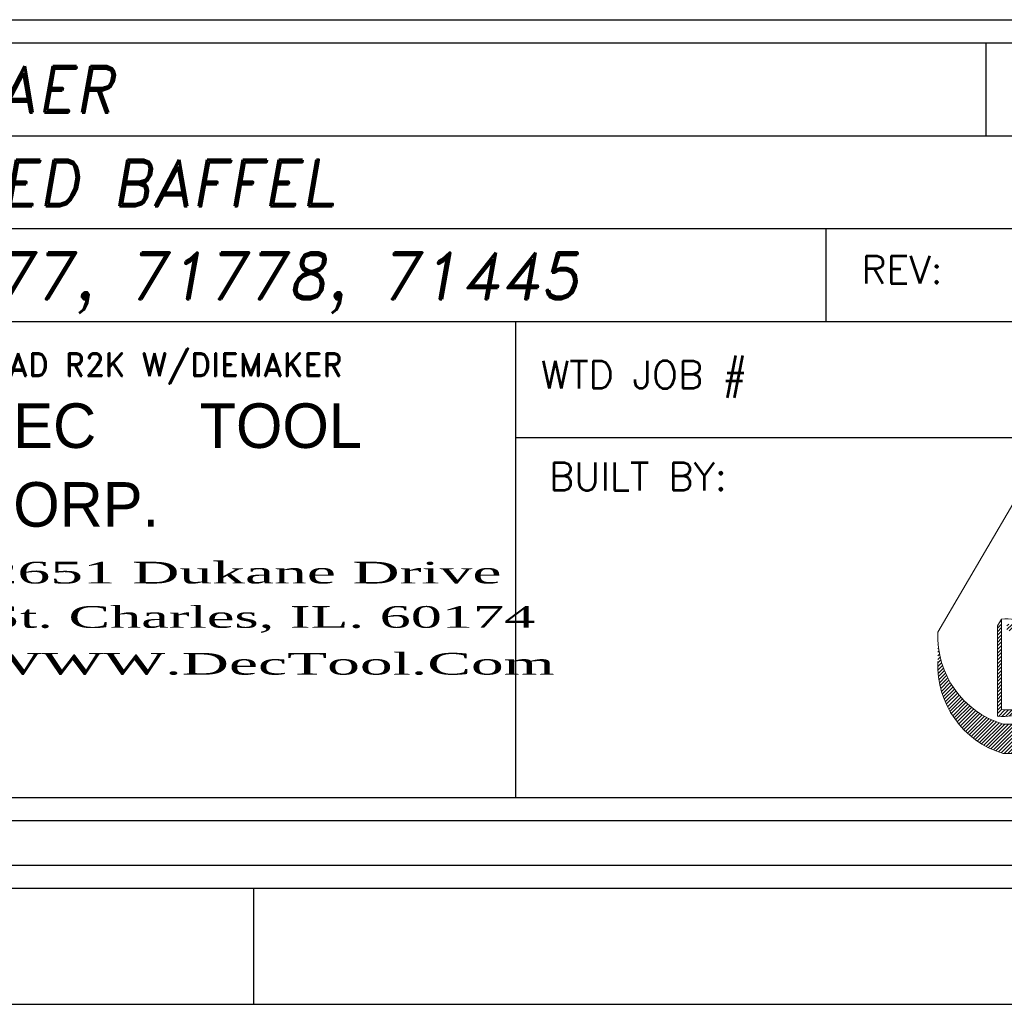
# Model space of a CAD drawing. Header units: inches. Extents: x 220 to 877, y 4 to 174.
# Tile 488 of 656: x 536.91 to 539.03, y 62.75 to 64.87. Entities that reach past the tile are written whole.
import ezdxf
from ezdxf.enums import TextEntityAlignment as Align

# ---------------------------------------------------------------- set-up
doc = ezdxf.new("R2010")
doc.units = ezdxf.units.IN
doc.header["$LTSCALE"] = 0.5
doc.header["$MEASUREMENT"] = 0
doc.layers.add('SID-M-D', color=42, linetype='Continuous')
doc.layers.add('SID-M-S', color=105, linetype='Continuous')
doc.styles.add('DARREN', font='dutchi.ttf')
doc.styles.add('PTI', font='romand.shx', dxfattribs={"oblique": 10})
doc.styles.add('R', font='ROMAND.SHX')
doc.styles.add('ROMANS', font='ROMANS.shx', dxfattribs={"height": 0.125})
doc.styles.add('TITTLE', font='vinet.ttf')

# ---------------------------------------------------------------- blocks, each defined once
blk = doc.blocks.new('*U9')
at = {"layer": 'SID-M-S'}
for p, q in [((-34.00000000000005, -0.2500000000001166), (-1.13242748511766e-14, -0.2499999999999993)), ((-34.00000000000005, -0.3000000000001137), (-1.13242748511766e-14, -0.3)), ((-4.999999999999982, -0.300000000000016), (-4.999999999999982, -0.5500000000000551)), ((-34.00000000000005, -0.550000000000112), (2.886579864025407e-15, -0.55))]:
    blk.add_line(p, q, dxfattribs=at)
blk = doc.blocks.new('JM_TITTLE_BOX_SID')
at = {"layer": 'SID-M-S'}
for p, q in [((-3.421997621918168, 1.32165344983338), (-3.421997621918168, 1.52165144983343)), ((-6.604933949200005, 1.32165344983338), (0.1049989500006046, 1.32165344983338)), ((-6.604933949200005, 1.121655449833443), (0.1049989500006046, 1.121655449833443)), ((-3.766880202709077, 0.9216574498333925), (-3.766880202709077, 1.121655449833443)), ((-6.604933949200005, 0.9216574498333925), (0.1049989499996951, 0.9216574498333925)), ((-4.43498749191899, -0.1049989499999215), (-4.43498749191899, 0.9216574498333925)), ((-4.43498749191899, 0.6716599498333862), (0.1049989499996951, 0.6716599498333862))]:
    blk.add_line(p, q, dxfattribs=at)
for points in [[(1.261213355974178e-13, -0.1549984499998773), (-6.499934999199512, -0.1549984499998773, -0.414213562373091), (-6.654933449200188, 1.163513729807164e-13), (-6.654933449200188, 1.416652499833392, -0.4142135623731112), (-6.499934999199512, 1.571650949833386), (1.261213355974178e-13, 1.571650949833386, -0.4142135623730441), (0.1549984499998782, 1.416652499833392), (0.1549984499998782, 1.163513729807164e-13, -0.4142135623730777)], [(1.261213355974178e-13, -0.1049989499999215), (-6.499934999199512, -0.1049989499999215, -0.4142135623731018), (-6.604933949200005, 1.163513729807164e-13), (-6.604933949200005, 1.416652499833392, -0.4142135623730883), (-6.499934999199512, 1.52165144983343), (1.261213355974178e-13, 1.52165144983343, -0.414213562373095), (0.1049989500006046, 1.416652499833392), (0.1049989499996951, 1.163513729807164e-13, -0.414213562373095)]]:
    blk.add_lwpolyline(points, format="xyb", close=True, dxfattribs=at)
at = {"layer": 'SID-M-D'}
for s, height, style, p in [('REV:', 0.0599994, 'ROMANS', (-3.690767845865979, 1.003030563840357)), ('DRAWING CREATED IN AUTOCAD R2K W/DIEMAKER', 0.04999949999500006, 'R', (-6.508079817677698, 0.8033374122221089)), ('WTD JOB #', 0.0599994, 'ROMANS', (-4.381535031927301, 0.7766631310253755)), ('BUILT BY:', 0.0599994, 'ROMANS', (-4.363988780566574, 0.5573605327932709))]:
    blk.add_text(s, height=height, dxfattribs=dict(at, style=style)).set_placement(p)
at = {"layer": 'SID-M-D', "style": 'PTI', "oblique": 10}
for tag, p in [('CUSTOMER', (-5.990553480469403, 1.371591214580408)), ('DIEDATAINFO', (-2.18746001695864, 1.371591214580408)), ('PARTDESCRIPTION', (-5.966376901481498, 1.169693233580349)), ('00-00-00', (-1.009105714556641, 1.167793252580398)), ('PARTNUMBER', (-5.81595049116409, 0.9696952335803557)), ('REV', (-3.360356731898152, 0.9696952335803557)), ('SCALE', (-2.520436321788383, 0.9677952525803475)), ('SH', (-0.8571950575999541, 0.9677952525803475)), ('SHX', (-0.4057438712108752, 0.9677952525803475)), ('TOOL', (-2.472915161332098, 0.7480887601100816)), ('JOB', (-0.9225366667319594, 0.7480887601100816)), ('WTD', (-3.839149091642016, 0.7480887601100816))]:
    blk.add_attdef(tag, p, '', height=0.09999900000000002, dxfattribs=at)
blk.add_attdef('BUILT', text='', height=0.2499630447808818, dxfattribs=at).set_placement((-2.336101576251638, 0.2076912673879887), align=Align.CENTER)
at = {"layer": 'SID-M-S', "color": 44, "style": 'TITTLE'}
for s, p in [('DEC', (-5.610695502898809, 0.6488078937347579)), ('TOOL', (-5.116590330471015, 0.6488078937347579)), ('CORP.', (-5.610695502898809, 0.4791041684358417))]:
    blk.add_text(s, height=0.09613037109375, dxfattribs=at).set_placement(p)
at = {"layer": 'SID-M-S', "color": 44, "style": 'DARREN'}
for s, width, p in [('2651 Dukane Drive', 2, (-5.579307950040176, 0.356817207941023)), ('St. Charles, IL. 60174', 1.9, (-5.577648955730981, 0.2612505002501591)), ('WWW.DecTool.Com', 2, (-5.590066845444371, 0.1603595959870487))]:
    blk.add_text(s, height=0.04671936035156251, dxfattribs=dict(at, width=width)).set_placement(p)
blk = doc.blocks.new('*U21')
at = {"layer": 'SID-M-S', "color": 154, "linetype": 'Continuous', "lineweight": 0}
for p, q in [((30.724597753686, -7.711234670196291), (30.7308066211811, -7.705025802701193)), ((31.14092889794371, -7.729774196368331), (31.16700132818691, -7.703701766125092)), ((31.1613293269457, -7.719980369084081), (31.18117147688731, -7.700138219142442)), ((31.17645956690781, -7.715456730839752), (31.1934597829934, -7.698456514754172)), ((31.18930750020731, -7.713215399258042), (31.2045105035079, -7.698012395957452)), ((31.2007458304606, -7.712383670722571), (31.214645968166, -7.698483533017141)), ((31.2111764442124, -7.712559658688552), (31.22405471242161, -7.699681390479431)), ((31.2208240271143, -7.713518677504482), (31.23285784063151, -7.701484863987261)), ((31.22982889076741, -7.715120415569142), (31.24113803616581, -7.7038112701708)), ((31.23828505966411, -7.717270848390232), (31.24895409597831, -7.706601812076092)), ((30.7186746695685, -7.727764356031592), (30.7308066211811, -7.71563240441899)), ((30.7186746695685, -7.738370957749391), (30.7308066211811, -7.726239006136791)), ((30.7186746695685, -7.748977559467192), (30.7308066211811, -7.736845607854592)), ((30.7464316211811, -7.721220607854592), (30.75194597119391, -7.715706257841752)), ((30.7464316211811, -7.731827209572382), (30.76170379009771, -7.716555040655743)), ((30.7534293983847, -7.735436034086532), (30.77078869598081, -7.718076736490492)), ((30.76273448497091, -7.736737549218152), (30.77930370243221, -7.720168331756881)), ((30.77143823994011, -7.738640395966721), (30.7873202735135, -7.722758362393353)), ((30.7796214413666, -7.741063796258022), (30.7948896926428, -7.725795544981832)), ((30.7873414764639, -7.7439503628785), (30.80204950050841, -7.729242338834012)), ((30.7946401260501, -7.747258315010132), (30.80882736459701, -7.733071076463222)), ((30.8015481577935, -7.750956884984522), (30.8152435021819, -7.737261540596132)), ((31.0943528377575, -7.765743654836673), (31.1491803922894, -7.710916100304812)), ((31.24625856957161, -7.719903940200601), (31.2563489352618, -7.709813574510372)), ((31.25379725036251, -7.722971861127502), (31.26335430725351, -7.71341480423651)), ((31.26093637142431, -7.726439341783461), (31.269993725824, -7.717381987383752)), ((31.26770208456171, -7.730280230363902), (31.27628433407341, -7.721697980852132)), ((31.2741136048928, -7.734475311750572), (31.28223811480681, -7.726350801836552)), ((31.2801846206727, -7.739010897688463), (31.2878626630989, -7.731332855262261)), ((31.28592420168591, -7.743877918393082), (31.29316164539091, -7.736640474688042)), ((30.7186746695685, -7.759584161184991), (30.7308066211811, -7.747452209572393)), ((30.7186746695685, -7.770190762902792), (30.7308066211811, -7.758058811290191)), ((30.80808816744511, -7.75502347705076), (30.82131223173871, -7.741799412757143)), ((30.81427638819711, -7.759441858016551), (30.82704296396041, -7.7466752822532)), ((30.8201238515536, -7.764200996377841), (30.83244080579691, -7.751884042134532)), ((30.8256371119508, -7.769294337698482), (30.8375068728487, -7.757424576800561)), ((30.8308186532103, -7.774719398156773), (30.842238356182, -7.763299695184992)), ((31.29133735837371, -7.749071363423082), (31.29813501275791, -7.742273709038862)), ((31.296425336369, -7.754589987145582), (31.3027789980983, -7.748236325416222)), ((31.4247670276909, -7.764134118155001), (31.4249941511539, -7.763906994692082)), ((30.5408466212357, -7.767706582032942), (30.5410348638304, -7.767518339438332)), ((30.5408466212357, -7.778313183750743), (30.5417783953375, -7.777381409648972)), ((30.5408466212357, -7.788919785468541), (30.54284126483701, -7.786925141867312)), ((30.7186746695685, -7.780797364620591), (30.7308066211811, -7.768665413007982)), ((30.7186746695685, -7.791403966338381), (30.7308066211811, -7.779272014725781)), ((30.7186746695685, -7.802010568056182), (30.7308066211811, -7.789878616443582)), ((30.8356670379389, -7.780477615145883), (30.84662835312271, -7.769516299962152)), ((30.84017682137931, -7.786574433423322), (30.8506654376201, -7.776085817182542)), ((30.84433821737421, -7.793019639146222), (30.8543329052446, -7.783024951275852)), ((30.84813646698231, -7.799827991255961), (30.8576075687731, -7.790356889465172)), ((31.08357495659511, -7.797734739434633), (31.0890848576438, -7.792224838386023)), ((31.08713850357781, -7.783564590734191), (31.098878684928, -7.771824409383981)), ((31.4207880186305, -7.799932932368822), (31.4249941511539, -7.795726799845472)), ((31.42272809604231, -7.787386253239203), (31.4249941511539, -7.785120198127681)), ((31.4240217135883, -7.775486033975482), (31.4249941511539, -7.774513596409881)), ((30.5406923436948, -7.831500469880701), (30.54982713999, -7.822365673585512)), ((30.5408466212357, -7.799526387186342), (30.54419758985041, -7.796175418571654)), ((30.5408466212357, -7.810132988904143), (30.54582573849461, -7.805153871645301)), ((30.5408466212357, -7.820739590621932), (30.54770744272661, -7.813878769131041)), ((30.7186746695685, -7.812617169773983), (30.7308066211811, -7.800485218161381)), ((30.7186746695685, -7.823223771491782), (30.7308066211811, -7.811091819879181)), ((30.7186746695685, -7.833830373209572), (30.7308066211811, -7.821698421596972)), ((30.85155080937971, -7.807020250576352), (30.8604578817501, -7.798113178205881)), ((30.8545528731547, -7.81462478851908), (30.86284098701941, -7.806336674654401)), ((30.8571041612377, -7.822680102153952), (30.86469792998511, -7.815086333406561)), ((30.8591520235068, -7.831238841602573), (30.8659455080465, -7.824445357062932)), ((31.08144913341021, -7.821073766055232), (31.0823198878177, -7.820203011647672)), ((31.0818932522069, -7.810023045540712), (31.0845612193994, -7.807355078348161)), ((31.41435587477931, -7.827578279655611), (31.4249941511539, -7.816940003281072)), ((31.4180644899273, -7.813263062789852), (31.4249941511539, -7.806333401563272)), ((30.54060715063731, -7.842192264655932), (30.55217147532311, -7.830627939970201)), ((30.5409205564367, -7.852485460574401), (30.5547289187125, -7.838677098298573)), ((30.5415921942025, -7.862420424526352), (30.5574894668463, -7.846523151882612)), ((30.5425893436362, -7.872029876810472), (30.56044440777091, -7.854174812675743)), ((30.7186746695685, -7.844436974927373), (30.7308066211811, -7.832305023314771)), ((30.7186746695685, -7.855043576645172), (30.7308066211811, -7.842911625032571)), ((30.7186746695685, -7.865650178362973), (30.7308066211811, -7.853518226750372)), ((30.8606229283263, -7.840374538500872), (30.86646140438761, -7.834536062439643)), ((30.8614105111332, -7.850193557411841), (30.86605434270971, -7.845549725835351)), ((31.0658355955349, -7.836687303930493), (31.06668190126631, -7.835840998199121)), ((31.06634437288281, -7.846785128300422), (31.0680374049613, -7.845092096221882)), ((31.0674981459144, -7.856237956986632), (31.0699136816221, -7.85382242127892)), ((31.39248507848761, -7.881268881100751), (31.4248623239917, -7.848891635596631)), ((31.40245746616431, -7.860689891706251), (31.42503902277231, -7.838108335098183)), ((31.40934248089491, -7.843198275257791), (31.4249941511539, -7.827546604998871)), ((30.5438850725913, -7.881340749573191), (30.5635861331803, -7.861639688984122)), ((30.5454569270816, -7.890375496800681), (30.5669079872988, -7.868924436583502)), ((30.5472859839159, -7.899153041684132), (30.57040414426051, -7.876034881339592)), ((30.54935615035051, -7.907689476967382), (30.574069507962, -7.882976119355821)), ((30.7186746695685, -7.876256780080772), (30.7308066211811, -7.864124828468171)), ((30.7186746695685, -7.886863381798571), (30.7308066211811, -7.874731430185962)), ((30.86018000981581, -7.872637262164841), (30.8608192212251, -7.871998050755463)), ((30.86135245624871, -7.860858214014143), (30.86439523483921, -7.857815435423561)), ((31.06919956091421, -7.865143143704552), (31.0722489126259, -7.862093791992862)), ((31.0713794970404, -7.873569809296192), (31.07499726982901, -7.869952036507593)), ((31.0739871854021, -7.881568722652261), (31.0781240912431, -7.877431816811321)), ((31.194291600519, -8.100675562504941), (31.42305418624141, -7.871912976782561)), ((31.37541914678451, -7.908941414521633), (31.42422372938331, -7.860136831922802)), ((30.55165363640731, -7.915998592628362), (30.5778996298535, -7.889752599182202)), ((30.5541665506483, -7.924092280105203), (30.581890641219, -7.896368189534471)), ((30.55688458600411, -7.931980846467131), (30.5860391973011, -7.902826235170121)), ((30.5597987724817, -7.939673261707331), (30.5903424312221, -7.909129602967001)), ((30.7186746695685, -7.897469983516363), (30.7308066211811, -7.885338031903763)), ((30.7186746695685, -7.908076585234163), (30.7308066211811, -7.895944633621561)), ((30.7186746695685, -7.918683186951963), (30.7308066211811, -7.906551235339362)), ((31.07698445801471, -7.889178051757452), (31.08160285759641, -7.884559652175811)), ((31.0803422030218, -7.896426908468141), (31.0854132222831, -7.89135588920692)), ((31.0840380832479, -7.903337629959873), (31.0895396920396, -7.897836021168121)), ((31.08805502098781, -7.90992729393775), (31.09397072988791, -7.904011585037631)), ((31.092380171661, -7.916208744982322), (31.09869814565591, -7.909890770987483)), ((31.20489820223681, -8.100675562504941), (31.4212617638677, -7.884312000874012)), ((31.21550480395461, -8.100675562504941), (31.41871936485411, -7.897461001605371)), ((31.2261114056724, -8.100675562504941), (31.4152422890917, -7.911544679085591)), ((31.25957851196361, -7.961142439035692), (31.33263008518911, -7.888090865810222)), ((31.33567849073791, -7.895649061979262), (31.3370280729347, -7.894299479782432)), ((30.56290128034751, -7.947177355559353), (30.59479791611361, -7.915280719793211)), ((30.56618526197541, -7.954499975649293), (30.5994036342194, -7.92128160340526)), ((30.56964472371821, -7.961647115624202), (30.6041579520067, -7.927133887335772)), ((30.57327442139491, -7.968624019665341), (30.6090596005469, -7.932838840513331)), ((30.577069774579, -7.975435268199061), (30.61410766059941, -7.938397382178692)), ((30.7186746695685, -7.929289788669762), (30.7308066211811, -7.917157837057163)), ((30.7186746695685, -7.939896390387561), (30.7308066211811, -7.927764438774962)), ((30.7186746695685, -7.950502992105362), (30.7308066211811, -7.938371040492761)), ((30.8024356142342, -7.972808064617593), (30.851462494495, -7.923781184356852)), ((31.0970042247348, -7.922191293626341), (31.10371669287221, -7.915478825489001)), ((31.10192093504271, -7.927881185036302), (31.10902382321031, -7.920778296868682)), ((31.10712682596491, -7.933281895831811), (31.1146195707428, -7.925789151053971)), ((31.1126210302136, -7.938394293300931), (31.1205065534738, -7.930508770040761)), ((31.11840525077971, -7.943216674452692), (31.12669009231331, -7.934931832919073)), ((31.124483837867, -7.947744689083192), (31.13317846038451, -7.939050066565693)), ((31.2395876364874, -8.09780593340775), (31.41054298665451, -7.926850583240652)), ((31.2842467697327, -7.947080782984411), (31.3161852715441, -7.915142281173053)), ((30.58102679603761, -7.982084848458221), (30.6193015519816, -7.943810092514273)), ((30.5851420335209, -7.988576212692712), (30.6246410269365, -7.949077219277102)), ((30.5894125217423, -7.994912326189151), (30.63012616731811, -7.954198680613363)), ((30.59383574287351, -8.001095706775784), (30.6357573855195, -7.959174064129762)), ((30.5984095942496, -8.007128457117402), (30.64153542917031, -7.964002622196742)), ((30.6031323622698, -8.01301229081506), (30.6474613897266, -7.968683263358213)), ((30.7186746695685, -7.961109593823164), (30.7308066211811, -7.948977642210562)), ((30.7186746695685, -7.971716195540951), (30.7308066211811, -7.959584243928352)), ((30.7186746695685, -7.982322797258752), (30.7308066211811, -7.970190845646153)), ((30.7210713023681, -7.990532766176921), (30.7405816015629, -7.971022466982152)), ((30.73106930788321, -7.991141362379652), (30.75114383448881, -7.971066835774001)), ((30.74184775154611, -7.990969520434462), (30.7626413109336, -7.970175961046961)), ((30.7536294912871, -7.989794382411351), (30.7754090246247, -7.968014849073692)), ((30.7668066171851, -7.987223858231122), (30.79011401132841, -7.963916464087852)), ((30.7822061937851, -7.982430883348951), (30.80857386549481, -7.956063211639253)), ((31.13086399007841, -7.951971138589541), (31.13998329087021, -7.942851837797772)), ((31.13755610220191, -7.955885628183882), (31.14712019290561, -7.946321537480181)), ((31.14457430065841, -7.959474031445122), (31.1546096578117, -7.949438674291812)), ((31.1519372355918, -7.962717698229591), (31.1624783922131, -7.952176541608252)), ((31.15966924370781, -7.965592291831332), (31.17076130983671, -7.954500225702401)), ((31.16780207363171, -7.968066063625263), (31.17950459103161, -7.956363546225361)), ((31.17637750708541, -7.970097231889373), (31.1887705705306, -7.957704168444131)), ((31.18545148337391, -7.971629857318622), (31.1986459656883, -7.958435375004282)), ((31.195100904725, -7.972587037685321), (31.20925672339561, -7.958431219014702)), ((31.20543559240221, -7.972858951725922), (31.22079745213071, -7.957497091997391)), ((31.2166211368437, -7.972280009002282), (31.23359813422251, -7.955303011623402)), ((31.2289280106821, -7.970579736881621), (31.2483104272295, -7.951197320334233)), ((31.2428574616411, -7.967256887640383), (31.2666766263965, -7.943437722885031)), ((31.2566113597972, -8.091388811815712), (31.40412586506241, -7.943874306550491)), ((31.2763627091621, -8.082244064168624), (31.3949811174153, -7.963625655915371)), ((30.608002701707, -8.01874855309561), (30.6535367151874, -7.973214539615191)), ((30.6130196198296, -8.024338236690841), (30.659763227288, -7.977594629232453)), ((30.6181824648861, -8.029781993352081), (30.6661431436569, -7.981821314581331)), ((30.6234909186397, -8.035080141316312), (30.67267910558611, -7.985891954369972)), ((30.6289449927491, -8.04023266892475), (30.679374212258, -7.989803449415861)), ((30.634545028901, -8.045239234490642), (30.68623206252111, -7.993552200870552)), ((30.64029170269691, -8.05009916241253), (30.6932568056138, -7.997134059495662)), ((30.6461860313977, -8.054811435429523), (30.70045320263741, -8.000544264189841)), ((31.17307839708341, -8.100675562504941), (31.2811191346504, -7.992634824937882)), ((31.1836849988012, -8.100675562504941), (31.3087916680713, -7.975568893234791)), ((31.30174791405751, -8.067465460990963), (31.38020251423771, -7.989010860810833)), ((30.65222938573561, -8.059374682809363), (30.70782670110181, -8.0037773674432)), ((30.6584235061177, -8.063787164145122), (30.7153835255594, -8.006827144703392)), ((30.66477052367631, -8.068046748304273), (30.72313078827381, -8.009686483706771)), ((30.6712729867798, -8.07215088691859), (30.7310766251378, -8.0123472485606)), ((30.677933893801, -8.076096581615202), (30.74046811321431, -8.013562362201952)), ((30.6847567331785, -8.079880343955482), (30.75107471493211, -8.013562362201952)), ((30.6917455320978, -8.083498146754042), (30.7616813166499, -8.013562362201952)), ((30.6989049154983, -8.086945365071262), (30.77228791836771, -8.013562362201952)), ((30.7062401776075, -8.090216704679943), (30.78289452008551, -8.013562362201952)), ((30.7137573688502, -8.093306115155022), (30.7935011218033, -8.013562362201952)), ((30.7214634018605, -8.096206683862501), (30.80410772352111, -8.013562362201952)), ((30.7293661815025, -8.098910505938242), (30.81471432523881, -8.013562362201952)), ((30.73820772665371, -8.100675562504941), (30.8253209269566, -8.013562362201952)), ((30.74881432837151, -8.100675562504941), (30.8359275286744, -8.013562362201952)), ((30.75942093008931, -8.100675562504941), (30.84653413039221, -8.013562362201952)), ((30.770027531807, -8.100675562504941), (30.85714073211, -8.013562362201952)), ((30.78063413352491, -8.100675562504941), (30.86774733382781, -8.013562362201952)), ((30.79124073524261, -8.100675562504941), (30.8783539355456, -8.013562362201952)), ((30.8018473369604, -8.100675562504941), (30.8889605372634, -8.013562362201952)), ((30.81245393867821, -8.100675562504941), (30.89956713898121, -8.013562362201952)), ((30.823060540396, -8.100675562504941), (30.910173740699, -8.013562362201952)), ((30.83366714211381, -8.100675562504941), (30.9207803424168, -8.013562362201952)), ((30.84427374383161, -8.100675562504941), (30.9313869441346, -8.013562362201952)), ((30.85488034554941, -8.100675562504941), (30.94199354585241, -8.013562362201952)), ((30.8654869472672, -8.100675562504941), (30.95260014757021, -8.013562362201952)), ((30.876093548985, -8.100675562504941), (30.96320674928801, -8.013562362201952)), ((30.8867001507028, -8.100675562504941), (30.97381335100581, -8.013562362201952)), ((30.8973067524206, -8.100675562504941), (30.9844199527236, -8.013562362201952)), ((30.9079133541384, -8.100675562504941), (30.99502655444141, -8.013562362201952)), ((30.91851995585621, -8.100675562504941), (31.00563315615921, -8.013562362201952)), ((30.929126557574, -8.100675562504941), (31.016239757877, -8.013562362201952)), ((30.93973315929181, -8.100675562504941), (31.02684635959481, -8.013562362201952)), ((30.95033976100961, -8.100675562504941), (31.0374529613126, -8.013562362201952)), ((30.96094636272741, -8.100675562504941), (31.04805956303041, -8.013562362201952)), ((30.97155296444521, -8.100675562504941), (31.05866616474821, -8.013562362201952)), ((30.982159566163, -8.100675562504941), (31.069272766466, -8.013562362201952)), ((30.9927661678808, -8.100675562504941), (31.07987936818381, -8.013562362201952)), ((31.00337276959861, -8.100675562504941), (31.0904859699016, -8.013562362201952)), ((31.0139793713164, -8.100675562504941), (31.1010925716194, -8.013562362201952)), ((31.02458597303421, -8.100675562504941), (31.11169917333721, -8.013562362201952)), ((31.035192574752, -8.100675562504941), (31.122305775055, -8.013562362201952)), ((31.04579917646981, -8.100675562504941), (31.13291237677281, -8.013562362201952)), ((31.05640577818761, -8.100675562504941), (31.1435189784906, -8.013562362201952)), ((31.06701237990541, -8.100675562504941), (31.1541255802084, -8.013562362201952)), ((31.0776189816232, -8.100675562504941), (31.16473218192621, -8.013562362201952)), ((31.088225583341, -8.100675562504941), (31.175338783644, -8.013562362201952)), ((31.0988321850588, -8.100675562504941), (31.1859453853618, -8.013562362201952)), ((31.10943878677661, -8.100675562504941), (31.1965519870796, -8.013562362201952)), ((31.1200453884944, -8.100675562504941), (31.20715858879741, -8.013562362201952)), ((31.13065199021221, -8.100675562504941), (31.21776519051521, -8.013562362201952)), ((31.14125859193, -8.100675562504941), (31.22837179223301, -8.013562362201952)), ((31.15186519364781, -8.100675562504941), (31.24304852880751, -8.009492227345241)), ((31.1624717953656, -8.100675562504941), (31.26054014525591, -8.002607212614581))]:
    blk.add_line(p, q, dxfattribs=at)
blk = doc.blocks.new('*U19')
at = {"layer": 'SID-M-D', "color": 42, "linetype": 'Continuous', "lineweight": 0}
for p, q in [((-3.526365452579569, 0.2516839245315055), (-3.364734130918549, 0.5274004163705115)), ((-3.397634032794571, 0.2654580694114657), (-3.38885159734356, 0.2799587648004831)), ((-3.38885159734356, 0.08494640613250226), (-3.38885159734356, 0.2800498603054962)), ((-3.397634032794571, 0.2654580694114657), (-3.397634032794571, 0.07053680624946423)), ((-3.385815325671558, 0.05367972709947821), (-3.027025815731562, 0.05367972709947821)), ((-3.385815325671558, -0.009382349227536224), (-3.027025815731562, -0.009382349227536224))]:
    blk.add_line(p, q, dxfattribs=at)
for centre, radius, start, end in [((-3.377540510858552, 0.182498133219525), 0.09811480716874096, 263.3799827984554, 96.6200172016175), ((-3.328722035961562, 0.2430922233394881), 0.1978300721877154, 177.5108784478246, 253.2259832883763), ((-3.328722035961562, 0.1800301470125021), 0.1978300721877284, 177.5108784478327, 253.2259832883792), ((-3.386322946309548, 0.1679974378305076), 0.09811480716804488, 263.37998279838, 333.7546956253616)]:
    blk.add_arc(centre, radius, start, end, dxfattribs=at)
at = {"layer": 'SID-M-S', "color": 154, "linetype": 'Continuous', "lineweight": 0}
for p, q in [((-3.393346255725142, 0.2725376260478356), (-3.388851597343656, 0.2770322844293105)), ((-3.39763403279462, 0.2605716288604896), (-3.388851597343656, 0.2693540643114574)), ((-3.39763403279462, 0.2528934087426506), (-3.388851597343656, 0.2616758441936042)), ((-3.39763403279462, 0.2452151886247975), (-3.388851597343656, 0.2539976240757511)), ((-3.39763403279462, 0.2375369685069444), (-3.388851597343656, 0.2463194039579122)), ((-3.39763403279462, 0.2298587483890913), (-3.388851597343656, 0.2386411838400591)), ((-3.526365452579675, 0.2316570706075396), (-3.526229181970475, 0.2317933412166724)), ((-3.526365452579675, 0.2239788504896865), (-3.525690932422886, 0.2246533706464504)), ((-3.526365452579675, 0.2163006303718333), (-3.524921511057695, 0.2177445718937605)), ((-3.39763403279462, 0.2221805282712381), (-3.388851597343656, 0.2309629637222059)), ((-3.39763403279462, 0.2145023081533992), (-3.388851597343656, 0.223284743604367)), ((-3.39763403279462, 0.2068240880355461), (-3.388851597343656, 0.2156065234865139)), ((-3.526477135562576, 0.185476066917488), (-3.519864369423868, 0.1920888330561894)), ((-3.526365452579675, 0.2086224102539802), (-3.523939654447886, 0.2110482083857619)), ((-3.526365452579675, 0.2009441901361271), (-3.522761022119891, 0.2045486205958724)), ((-3.526365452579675, 0.1932659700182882), (-3.521398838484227, 0.1982325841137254)), ((-3.39763403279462, 0.199145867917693), (-3.388851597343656, 0.2079283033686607)), ((-3.39763403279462, 0.191467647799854), (-3.388851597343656, 0.2002500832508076)), ((-3.39763403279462, 0.1837894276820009), (-3.388851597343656, 0.1925718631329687)), ((-3.526538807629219, 0.1777361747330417), (-3.51816728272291, 0.1861076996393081)), ((-3.5263119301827, 0.1702848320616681), (-3.51631592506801, 0.1802808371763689)), ((-3.525825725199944, 0.163092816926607), (-3.514317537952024, 0.1746010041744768)), ((-3.39763403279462, 0.1761112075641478), (-3.388851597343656, 0.1848936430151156)), ((-3.39763403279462, 0.1684329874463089), (-3.388851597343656, 0.1772154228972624)), ((-3.525103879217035, 0.1561364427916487), (-3.512178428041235, 0.1690618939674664)), ((-3.524165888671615, 0.1493962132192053), (-3.509904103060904, 0.1636579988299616)), ((-3.523028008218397, 0.1428558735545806), (-3.507499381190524, 0.1583845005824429)), ((-3.521703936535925, 0.1365017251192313), (-3.504968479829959, 0.1532371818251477)), ((-3.39763403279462, 0.1607547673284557), (-3.388851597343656, 0.1695372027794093)), ((-3.39763403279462, 0.1530765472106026), (-3.388851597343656, 0.1618589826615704)), ((-3.39763403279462, 0.1453983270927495), (-3.388851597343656, 0.1541807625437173)), ((-3.520205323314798, 0.1303221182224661), (-3.502315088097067, 0.1482123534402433)), ((-3.518542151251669, 0.1243070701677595), (-3.499542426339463, 0.1433067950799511)), ((-3.516723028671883, 0.1184479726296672), (-3.496653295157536, 0.138517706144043)), ((-3.51475541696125, 0.1127373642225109), (-3.493650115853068, 0.1338426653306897)), ((-3.512645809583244, 0.1071687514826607), (-3.490534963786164, 0.129279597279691)), ((-3.39763403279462, 0.1377201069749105), (-3.388851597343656, 0.1465025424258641)), ((-3.39763403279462, 0.1300418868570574), (-3.388851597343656, 0.1388243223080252)), ((-3.39763403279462, 0.1223636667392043), (-3.388851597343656, 0.1311461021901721)), ((-3.510399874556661, 0.1017364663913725), (-3.487309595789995, 0.1248267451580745)), ((-3.508022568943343, 0.09643555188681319), (-3.483975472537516, 0.1204826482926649)), ((-3.505518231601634, 0.09126166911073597), (-3.480533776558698, 0.1162461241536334)), ((-3.502890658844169, 0.08621102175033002), (-3.476985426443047, 0.1121162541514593)), ((-3.500143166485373, 0.0812802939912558), (-3.473331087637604, 0.1080923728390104)), ((-3.39763403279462, 0.1146854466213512), (-3.388851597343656, 0.123467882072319)), ((-3.39763403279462, 0.1070072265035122), (-3.388851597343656, 0.1157896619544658)), ((-3.39763403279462, 0.09932900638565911), (-3.388851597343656, 0.1081114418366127)), ((-3.497278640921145, 0.07646659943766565), (-3.469571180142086, 0.1041740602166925)), ((-3.494299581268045, 0.0717674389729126), (-3.465705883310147, 0.1003611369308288)), ((-3.491208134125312, 0.06718066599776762), (-3.46173513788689, 0.09665366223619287)), ((-3.488006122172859, 0.06270445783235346), (-3.457658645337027, 0.09305193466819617)), ((-3.484695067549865, 0.05833729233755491), (-3.453475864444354, 0.08955649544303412)), ((-3.481276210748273, 0.05407792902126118), (-3.449186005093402, 0.08616813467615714)), ((-3.39763403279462, 0.09165078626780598), (-3.388851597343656, 0.1004332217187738)), ((-3.39763403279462, 0.08397256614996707), (-3.388851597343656, 0.09275500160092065)), ((-3.39763403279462, 0.07629434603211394), (-3.388851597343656, 0.08507678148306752)), ((-3.477750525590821, 0.04992539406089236), (-3.444788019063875, 0.08288790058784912)), ((-3.474118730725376, 0.04587896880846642), (-3.440280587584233, 0.07971711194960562)), ((-3.470381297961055, 0.04193818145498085), (-3.43566210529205, 0.07665737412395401)), ((-3.466538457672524, 0.03810280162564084), (-3.430930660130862, 0.07371059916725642)), ((-3.462590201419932, 0.03437283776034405), (-3.426084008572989, 0.07087903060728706)), ((-3.458536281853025, 0.03074853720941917), (-3.421119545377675, 0.06816527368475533)), ((-3.454376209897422, 0.02723038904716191), (-3.416034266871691, 0.0655723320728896)), ((-3.395899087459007, 0.07035107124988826), (-3.381775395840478, 0.08447476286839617)), ((-3.388661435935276, 0.06991050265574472), (-3.374129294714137, 0.08444264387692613)), ((-3.450109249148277, 0.023819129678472), (-3.410824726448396, 0.06310365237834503)), ((-3.445734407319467, 0.02051575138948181), (-3.405486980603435, 0.06076317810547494)), ((-3.441250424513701, 0.01732151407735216), (-3.400016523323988, 0.05855541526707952)), ((-3.436655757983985, 0.01423796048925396), (-3.394408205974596, 0.05648551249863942)), ((-3.431948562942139, 0.0112669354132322), (-3.388656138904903, 0.05455935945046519)), ((-3.427126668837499, 0.008410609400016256), (-3.381857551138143, 0.05367972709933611)), ((-3.422187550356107, 0.005671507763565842), (-3.37417933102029, 0.05367972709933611)), ((-3.417128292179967, 0.003052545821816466), (-3.366501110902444, 0.05367972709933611)), ((-3.411945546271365, 0.0005570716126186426), (-3.358822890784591, 0.05367972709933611)), ((-3.406635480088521, -0.001811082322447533), (-3.351144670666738, 0.05367972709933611)), ((-3.40119371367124, -0.004047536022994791), (-3.343466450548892, 0.05367972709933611)), ((-3.395615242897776, -0.006147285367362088), (-3.335788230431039, 0.05367972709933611)), ((-3.38989434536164, -0.008104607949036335), (-3.328110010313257, 0.05367972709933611)), ((-3.383493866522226, -0.009382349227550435), (-3.320431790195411, 0.05367972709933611))]:
    blk.add_line(p, q, dxfattribs=at)
at = {"layer": 'SID-M-S', "color": 154, "linetype": 'Continuous', "lineweight": 0, "xscale": 0.7239095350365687, "yscale": 0.7239095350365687, "zscale": 0.7239095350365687}
blk.add_blockref('*U21', (-25.63517552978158, 5.854773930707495), dxfattribs=at)

msp = doc.modelspace()

# ---------------------------------------------------------------- block references
at = {"layer": 'SID-M-D'}
msp.add_blockref('*U9', (542.4107340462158, 63.30166505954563), dxfattribs=at)
at = {"layer": 'SID-M-S'}
ref = msp.add_blockref('JM_TITTLE_BOX_SID', (542.4107340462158, 63.30166505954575), dxfattribs=at)
ref.add_attrib('CUSTOMER', 'MATENAER', (536.4201805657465, 64.67325627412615), dxfattribs={"layer": 'SID-M-D', "height": 0.09999900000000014, "style": 'PTI', "oblique": 10})
ref.add_attrib('PARTDESCRIPTION', 'FLANGED BAFFEL', (536.4443571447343, 64.47135829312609), dxfattribs={"layer": 'SID-M-D', "height": 0.09999900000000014, "style": 'PTI', "oblique": 10})
ref.add_attrib('PARTNUMBER', '71777, 71778, 71445', (536.5947835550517, 64.2713602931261), dxfattribs={"layer": 'SID-M-D', "height": 0.09999900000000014, "style": 'PTI', "oblique": 10})
msp.add_blockref('*U19', (542.4107340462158, 63.3016650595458), dxfattribs=at)

doc.saveas('drawing.dxf')
